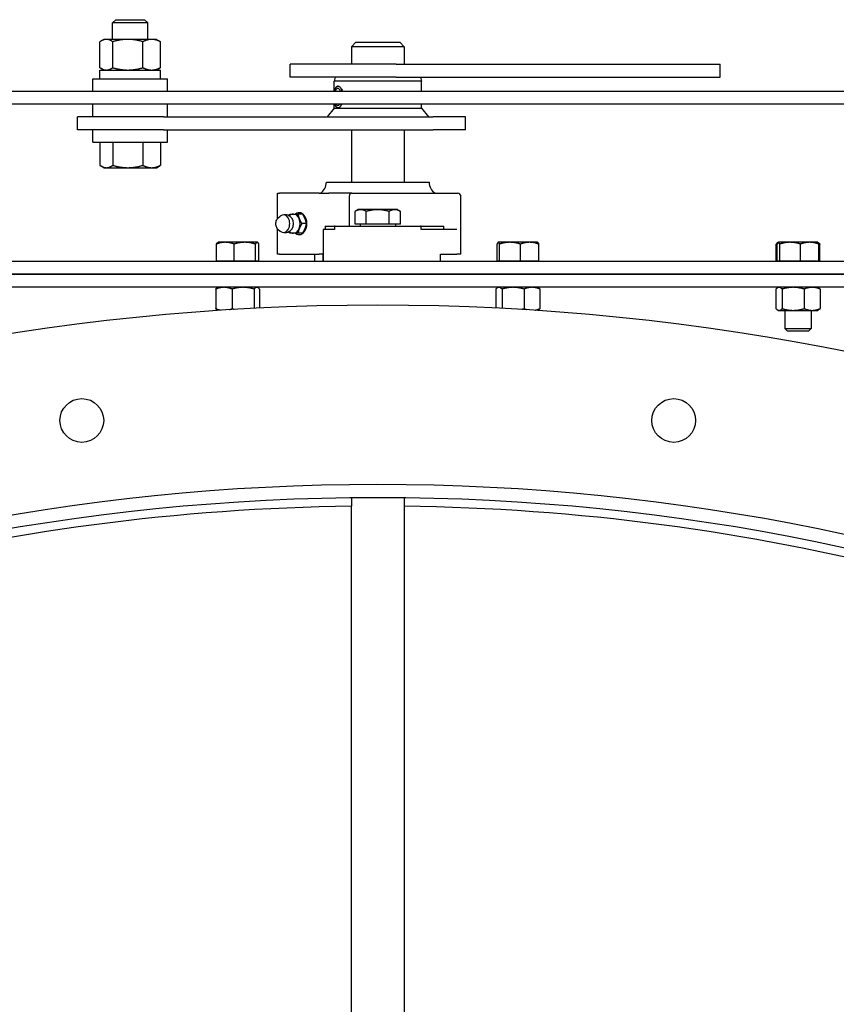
# Model space of a CAD drawing. Header units: inches. Extents: x 24 to 1128, y -69 to 748.
# Tile 591 of 656: x 512 to 523, y 638 to 652. Entities that reach past the tile are written whole.
import ezdxf

# ---------------------------------------------------------------- set-up
doc = ezdxf.new("R2010")
doc.units = ezdxf.units.IN
doc.header["$LTSCALE"] = 32
doc.header["$MEASUREMENT"] = 0
doc.layers.add('Visible (ANSI)', color=7, linetype='Continuous', lineweight=30)

msp = doc.modelspace()

# ---------------------------------------------------------------- linework, layer by layer
at = {"layer": 'Visible (ANSI)'}
for p, q in [((512.91729, 652.11653), (512.8701, 652.07076)), ((513.3701, 652.07076), (512.8701, 652.07076)), ((512.8701, 651.83553), (512.8701, 652.07076)), ((512.91729, 652.11653), (513.32291, 652.11653)), ((513.32291, 652.11653), (513.3701, 652.07076)), ((513.3701, 651.83553), (513.3701, 652.07076)), ((512.68876, 651.43102), (512.68876, 651.80204)), ((512.7451, 651.83553), (512.70648, 651.81323)), ((512.78011, 651.83553), (512.7451, 651.83553)), ((513.08713, 651.83553), (512.78011, 651.83553)), ((512.87146, 651.43102), (512.87146, 651.80204)), ((513.42712, 651.83553), (513.08713, 651.83553)), ((513.3028, 651.43102), (513.3028, 651.80204)), ((513.4951, 651.83553), (513.42712, 651.83553)), ((513.4951, 651.83553), (513.53372, 651.81323)), ((513.55143, 651.43102), (513.55143, 651.80204)), ((516.34313, 651.79353), (516.28063, 651.73103)), ((516.34313, 651.79353), (516.96813, 651.79353)), ((516.96813, 651.79353), (517.03063, 651.73103)), ((517.03063, 651.73103), (516.28063, 651.73103)), ((516.28063, 651.73103), (516.28063, 651.48103)), ((517.03063, 651.73103), (517.03063, 651.48103)), ((516.92028, 651.48103), (515.40563, 651.48103)), ((515.40563, 651.29353), (515.40563, 651.48103)), ((516.92028, 651.48103), (521.54403, 651.48103)), ((521.54403, 651.29353), (521.54403, 651.48103)), ((512.6856, 651.39753), (513.5546, 651.39753)), ((512.6856, 651.27253), (512.6856, 651.39753)), ((512.7451, 651.39753), (512.70648, 651.41983)), ((513.4951, 651.39753), (513.53372, 651.41983)), ((513.5546, 651.27253), (513.5546, 651.39753)), ((512.5886, 651.27253), (513.6516, 651.27253)), ((512.5886, 651.09553), (512.5886, 651.27253)), ((513.6516, 651.09553), (513.6516, 651.27253)), ((516.92028, 651.29353), (515.40563, 651.29353)), ((516.0457, 651.29353), (516.03063, 651.23728)), ((517.28063, 651.23728), (516.03063, 651.23728)), ((516.03063, 651.09553), (516.03063, 651.23728)), ((516.92028, 651.29353), (521.54403, 651.29353)), ((517.26556, 651.29353), (517.28063, 651.23728)), ((517.28063, 651.09553), (517.28063, 651.23728)), ((498.1201, 651.09553), (528.1201, 651.09553)), ((528.1201, 650.90803), (498.1201, 650.90803)), ((512.5886, 650.73103), (512.5886, 650.90803)), ((513.6516, 650.73103), (513.6516, 650.90803)), ((516.03063, 650.85282), (515.93376, 650.73103)), ((516.03063, 650.85282), (516.03063, 650.90803)), ((516.03063, 650.85282), (516.08516, 650.85282)), ((516.08516, 650.85282), (517.28063, 650.85282)), ((517.28063, 650.85282), (517.28063, 650.90803)), ((517.28063, 650.85282), (517.3775, 650.73103)), ((513.59474, 650.73103), (512.3701, 650.73103)), ((512.3701, 650.54353), (512.3701, 650.73103)), ((513.59474, 650.73103), (517.4467, 650.73103)), ((517.90563, 650.73103), (517.4467, 650.73103)), ((517.90563, 650.54353), (517.90563, 650.73103)), ((513.59474, 650.54353), (512.3701, 650.54353)), ((512.5886, 650.36653), (512.5886, 650.54353)), ((513.59474, 650.54353), (517.4467, 650.54353)), ((513.6516, 650.36653), (513.6516, 650.54353)), ((516.28063, 650.54353), (516.28063, 649.79353)), ((517.03063, 650.54353), (517.03063, 649.79353)), ((517.90563, 650.54353), (517.4467, 650.54353)), ((512.5886, 650.36653), (513.6516, 650.36653)), ((512.68876, 650.36653), (512.68876, 650.03602)), ((512.87146, 650.36653), (512.87146, 650.03602)), ((513.3028, 650.36653), (513.3028, 650.03602)), ((513.55143, 650.36653), (513.55143, 650.03602)), ((512.7451, 650.00253), (512.70648, 650.02483)), ((512.7451, 650.00253), (512.78011, 650.00253)), ((512.78011, 650.00253), (513.08713, 650.00253)), ((513.08713, 650.00253), (513.42712, 650.00253)), ((513.42712, 650.00253), (513.4951, 650.00253)), ((513.4951, 650.00253), (513.53372, 650.02483)), ((515.92138, 649.79353), (517.38988, 649.79353)), ((515.22165, 649.63728), (515.25094, 649.63728)), ((515.22165, 649.27137), (515.22165, 649.63728)), ((515.81662, 649.63728), (515.25094, 649.63728)), ((515.81662, 649.63728), (515.95804, 649.63728)), ((516.28672, 649.63728), (515.95804, 649.63728)), ((516.24756, 649.58728), (516.24756, 649.16853)), ((516.28672, 649.63728), (517.79313, 649.63728)), ((517.84313, 648.76853), (517.84313, 649.58728)), ((516.33088, 649.19353), (516.33088, 649.37779)), ((516.37438, 649.40291), (516.33223, 649.37857)), ((516.41104, 649.40291), (516.37438, 649.40291)), ((516.65357, 649.40291), (516.41104, 649.40291)), ((516.4912, 649.19353), (516.4912, 649.37779)), ((516.89817, 649.40291), (516.65357, 649.40291)), ((516.81595, 649.19353), (516.81595, 649.37779)), ((516.93688, 649.40291), (516.89817, 649.40291)), ((516.93688, 649.40291), (516.97903, 649.37857)), ((516.98038, 649.19353), (516.98038, 649.37779)), ((515.22914, 649.27928), (515.26144, 649.30867)), ((515.58133, 649.3407), (515.51522, 649.3407)), ((515.22165, 648.76853), (515.22165, 649.13444)), ((515.22914, 649.12653), (515.26144, 649.09714)), ((515.63759, 649.2029), (515.57148, 649.2029)), ((515.87353, 649.11853), (515.87353, 648.66853)), ((516.03541, 649.11853), (515.87353, 649.11853)), ((515.90221, 649.16853), (515.90221, 649.11853)), ((515.90221, 649.16853), (516.03541, 649.16853)), ((516.03541, 649.16853), (516.03541, 649.11853)), ((516.04651, 649.16853), (516.03541, 649.16853)), ((516.04651, 649.16853), (517.26475, 649.16853)), ((516.4912, 649.19353), (516.33088, 649.19353)), ((516.40251, 649.19353), (516.40251, 649.16853)), ((516.81595, 649.19353), (516.4912, 649.19353)), ((516.98038, 649.19353), (516.81595, 649.19353)), ((516.90876, 649.19353), (516.90876, 649.16853)), ((517.27586, 649.16853), (517.26475, 649.16853)), ((517.27586, 649.16853), (517.60012, 649.16853)), ((517.27586, 649.11853), (517.27586, 649.16853)), ((517.78474, 649.11853), (517.27586, 649.11853)), ((517.60012, 649.11853), (517.60012, 649.16853)), ((515.58133, 649.06511), (515.51522, 649.06511)), ((514.35238, 648.66853), (514.35238, 648.91144)), ((514.37463, 648.93653), (514.371, 648.93444)), ((514.47817, 648.93653), (514.37463, 648.93653)), ((514.75558, 648.93653), (514.47817, 648.93653)), ((514.60396, 648.66853), (514.60396, 648.91144)), ((514.93305, 648.93653), (514.75558, 648.93653)), ((514.90721, 648.66853), (514.90721, 648.91144)), ((514.93663, 648.93653), (514.93305, 648.93653)), ((514.93663, 648.93653), (514.94027, 648.93444)), ((514.95888, 648.66853), (514.95888, 648.91144)), ((518.35854, 648.66853), (518.35854, 648.91144)), ((518.37463, 648.93653), (518.37293, 648.93555)), ((518.37633, 648.93653), (518.37463, 648.93653)), ((518.54265, 648.93653), (518.37633, 648.93653)), ((518.39411, 648.66853), (518.39411, 648.91144)), ((518.82196, 648.93653), (518.54265, 648.93653)), ((518.6912, 648.66853), (518.6912, 648.91144)), ((518.93663, 648.93653), (518.82196, 648.93653)), ((518.93663, 648.93653), (518.93834, 648.93555)), ((518.95272, 648.66853), (518.95272, 648.91144)), ((522.34475, 648.66853), (522.34475, 648.91144)), ((522.35854, 648.66853), (522.35854, 648.91144)), ((522.37293, 648.93555), (522.36682, 648.93202)), ((522.37463, 648.93653), (522.37293, 648.93555)), ((522.37633, 648.93653), (522.37463, 648.93653)), ((522.54265, 648.93653), (522.37633, 648.93653)), ((522.39411, 648.66853), (522.39411, 648.91144)), ((522.82196, 648.93653), (522.54265, 648.93653)), ((522.6912, 648.66853), (522.6912, 648.91144)), ((522.93663, 648.93653), (522.82196, 648.93653)), ((522.93663, 648.93653), (522.93834, 648.93555)), ((522.93834, 648.93555), (522.94445, 648.93202)), ((522.95272, 648.66853), (522.95272, 648.91144)), ((522.96651, 648.66853), (522.96651, 648.91144)), ((499.15563, 648.66853), (534.15563, 648.66853)), ((514.47817, 648.66853), (514.35238, 648.66853)), ((514.37463, 648.66853), (514.37463, 648.66853)), ((514.60396, 648.66853), (514.47817, 648.66853)), ((514.75558, 648.66853), (514.60396, 648.66853)), ((514.90721, 648.66853), (514.75558, 648.66853)), ((514.93305, 648.66853), (514.90721, 648.66853)), ((514.95888, 648.66853), (514.93305, 648.66853)), ((514.93663, 648.66853), (514.93663, 648.66853)), ((515.25094, 648.76853), (515.22165, 648.76853)), ((515.25094, 648.76853), (515.81662, 648.76853)), ((515.7582, 648.66853), (515.7582, 648.76853)), ((515.87243, 648.76853), (515.81662, 648.76853)), ((515.87243, 648.76853), (515.87243, 648.66853)), ((517.55086, 648.76853), (517.78474, 648.76853)), ((517.55086, 648.66853), (517.55086, 648.76853)), ((517.55307, 648.66853), (517.55307, 648.76853)), ((517.84313, 648.76853), (517.78474, 648.76853)), ((518.37633, 648.66853), (518.35854, 648.66853)), ((518.37463, 648.66853), (518.37463, 648.66853)), ((518.39411, 648.66853), (518.37633, 648.66853)), ((518.54265, 648.66853), (518.39411, 648.66853)), ((518.6912, 648.66853), (518.54265, 648.66853)), ((518.82196, 648.66853), (518.6912, 648.66853)), ((518.95272, 648.66853), (518.82196, 648.66853)), ((518.93663, 648.66853), (518.93663, 648.66853)), ((522.35854, 648.66853), (522.34475, 648.66853)), ((522.37633, 648.66853), (522.35854, 648.66853)), ((522.37463, 648.66853), (522.37463, 648.66853)), ((522.39411, 648.66853), (522.37633, 648.66853)), ((522.54265, 648.66853), (522.39411, 648.66853)), ((522.6912, 648.66853), (522.54265, 648.66853)), ((522.82196, 648.66853), (522.6912, 648.66853)), ((522.95272, 648.66853), (522.82196, 648.66853)), ((522.93663, 648.66853), (522.93663, 648.66853)), ((522.96651, 648.66853), (522.95272, 648.66853)), ((499.15563, 648.48103), (534.15563, 648.48103)), ((533.15563, 648.48103), (500.15563, 648.48103)), ((533.15563, 648.29353), (500.15563, 648.29353)), ((514.34269, 648.26839), (514.34269, 647.98967)), ((514.37413, 648.29353), (514.36511, 648.28832)), ((514.57527, 648.26839), (514.57527, 647.98967)), ((514.88821, 648.26839), (514.88821, 647.99722)), ((514.93713, 648.29353), (514.94615, 648.28832)), ((514.96858, 648.26839), (514.96858, 648.00134)), ((518.34053, 648.26839), (518.34053, 648.00145)), ((518.37413, 648.29353), (518.36309, 648.28716)), ((518.42898, 648.26839), (518.42898, 647.99691)), ((518.74408, 648.26839), (518.74408, 647.98967)), ((518.93713, 648.29353), (518.94817, 648.28716)), ((518.97074, 648.26839), (518.97074, 647.98967)), ((522.34053, 648.26839), (522.34053, 647.98967)), ((522.37413, 648.29353), (522.36309, 648.28716)), ((522.42898, 648.26839), (522.42898, 647.98967)), ((522.74408, 648.26839), (522.74408, 647.98967)), ((522.93713, 648.29353), (522.94817, 648.28716)), ((522.97074, 648.26839), (522.97074, 647.98967)), ((514.37135, 647.96614), (514.36511, 647.96974)), ((518.93992, 647.96614), (518.94817, 647.9709)), ((522.37413, 647.96453), (522.36309, 647.9709)), ((522.37413, 647.96453), (522.38475, 647.96453)), ((522.38475, 647.96453), (522.58653, 647.96453)), ((522.46813, 647.96453), (522.46813, 647.7057)), ((522.58653, 647.96453), (522.85741, 647.96453)), ((522.84313, 647.96453), (522.84313, 647.7057)), ((522.85741, 647.96453), (522.93713, 647.96453)), ((522.93713, 647.96453), (522.94817, 647.9709)), ((522.46813, 647.7057), (522.84313, 647.7057)), ((522.50647, 647.66853), (522.46813, 647.7057)), ((522.80479, 647.66853), (522.84313, 647.7057)), ((522.80479, 647.66853), (522.50647, 647.66853)), ((516.28063, 645.29126), (516.28063, 645.16625)), ((517.03063, 645.29126), (517.03063, 645.16625)), ((516.28063, 583.42081), (516.28063, 645.16625)), ((517.03063, 645.16625), (517.03063, 583.42081))]:
    msp.add_line(p, q, dxfattribs=at)
for centre, radius in [((516.65563, 614.29353), 33.75), ((512.42985, 646.39156), 0.3125), ((520.88142, 646.39156), 0.3125), ((516.65563, 614.29353), 31.1875), ((516.65563, 614.29353), 31)]:
    msp.add_circle(centre, radius, dxfattribs=at)
for centre, radius, start, end in [((515.73388, 649.79353), 0.1875, 303.55731, 0), ((517.57738, 649.79353), 0.1875, 180, 236.44269), ((517.79313, 649.58728), 0.05, 0, 90), ((515.32625, 649.2029), 0.12795, 35.043536, 105.134486), ((515.32625, 649.2029), 0.12795, 254.865514, 324.956464), ((516.65563, 614.29353), 30.875, 90.695917, 118.010647), ((516.65563, 614.29353), 30.875, 61.989353, 89.304083)]:
    msp.add_arc(centre, radius, start, end, dxfattribs=at)
for centre, major_axis, ratio, start_param, end_param in [((516.09157, 651.01228), (0, 0.15625), 0.40848832, 0.6410601, 1.00889045), ((516.08516, 651.01228), (0, 0.1232), 0.40848832, 5.45434424, 7.11202637), ((516.09157, 651.01228), (0, 0.15625), 0.40848832, 0.0499045, 0.6410601), ((516.09157, 651.01228), (0, -0.15625), 0.40848832, 2.13270221, 2.50053255), ((516.09157, 651.01228), (0, 0.15625), 0.40848832, 2.30123975, 2.50053255), ((516.09157, 651.01228), (0, -0.15625), 0.40848832, 5.6421252, 6.23328081), ((516.08516, 651.01228), (0, -0.1232), 0.40848832, 5.72117409, 6.84519653), ((516.09157, 651.01228), (0, -0.15625), 0.40848832, 0.6410601, 0.8403529), ((515.53378, 649.2029), (0, -0.15625), 0.70710678, 5.79224464, 9.91571863), ((515.30954, 649.2029), (0, 0.12575), 0.70710678, 2.5699821, 6.85479586), ((515.45026, 649.2029), (0, 0.1378), 0.70710678, 0, 0.63680804), ((515.37863, 649.2029), (0, -0.10433), 0.70710678, 0.78949219, 2.35210046), ((515.45026, 649.2029), (0, 0.1378), 0.70710678, 5.23598776, 6.28318531), ((515.45026, 649.2029), (0, -0.1378), 0.70710678, 1.04719755, 2.0943951), ((515.55588, 649.2029), (0, -0.125), 0.70710678, 0.50126686, 2.6403258), ((515.45026, 649.2029), (0, -0.1378), 0.70710678, 5.64637727, 6.28318531), ((515.45026, 649.2029), (0, -0.1378), 0.70710678, 0, 1.04719755)]:
    msp.add_ellipse(centre, major_axis=major_axis, ratio=ratio, start_param=start_param, end_param=end_param, dxfattribs=at)
for points, weights in [([(512.78011, 651.83553), (512.73772, 651.83553), (512.68876, 651.80204)], [1, 1.0379548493, 1]), ([(512.87146, 651.80204), (512.82251, 651.83553), (512.78011, 651.83553)], [1, 1.0379548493, 1]), ([(513.08713, 651.83553), (512.98704, 651.83553), (512.87146, 651.80204)], [1, 1.0379548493, 1]), ([(513.3028, 651.80204), (513.18722, 651.83553), (513.08713, 651.83553)], [1, 1.0379548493, 1]), ([(513.42712, 651.83553), (513.36942, 651.83553), (513.3028, 651.80204)], [1, 1.0379548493, 1]), ([(513.55143, 651.80204), (513.48481, 651.83553), (513.42712, 651.83553)], [1, 1.0379548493, 1]), ([(513.53372, 651.81323), (513.54237, 651.80824), (513.55143, 651.80204)], [1.01118263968, 1.00681498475, 1]), ([(512.68876, 651.43102), (512.73772, 651.39753), (512.78011, 651.39753)], [1, 1.0379548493, 1]), ([(512.78011, 651.39753), (512.82251, 651.39753), (512.87146, 651.43102)], [1, 1.0379548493, 1]), ([(512.87146, 651.43102), (512.98704, 651.39753), (513.08713, 651.39753)], [1, 1.0379548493, 1]), ([(513.08713, 651.39753), (513.18722, 651.39753), (513.3028, 651.43102)], [1, 1.0379548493, 1]), ([(513.3028, 651.43102), (513.36942, 651.39753), (513.42712, 651.39753)], [1, 1.0379548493, 1]), ([(513.42712, 651.39753), (513.48481, 651.39753), (513.55143, 651.43102)], [1, 1.0379548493, 1]), ([(513.55143, 651.43102), (513.54237, 651.42482), (513.53372, 651.41983)], [1, 1.00681498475, 1.01118263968]), ([(512.68876, 650.03602), (512.73772, 650.00253), (512.78011, 650.00253)], [1, 1.0379548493, 1]), ([(512.78011, 650.00253), (512.82251, 650.00253), (512.87146, 650.03602)], [1, 1.0379548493, 1]), ([(512.87146, 650.03602), (512.98704, 650.00253), (513.08713, 650.00253)], [1, 1.0379548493, 1]), ([(513.08713, 650.00253), (513.18722, 650.00253), (513.3028, 650.03602)], [1, 1.0379548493, 1]), ([(513.3028, 650.03602), (513.36942, 650.00253), (513.42712, 650.00253)], [1, 1.0379548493, 1]), ([(513.42712, 650.00253), (513.48481, 650.00253), (513.55143, 650.03602)], [1, 1.0379548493, 1]), ([(513.55143, 650.03602), (513.54237, 650.02982), (513.53372, 650.02483)], [1, 1.00681498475, 1.01118263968]), ([(516.41104, 649.40291), (516.37384, 649.40291), (516.33088, 649.37779)], [1, 1.0379548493, 1]), ([(516.4912, 649.37779), (516.44824, 649.40291), (516.41104, 649.40291)], [1, 1.0379548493, 1]), ([(516.65357, 649.40291), (516.57821, 649.40291), (516.4912, 649.37779)], [1, 1.0379548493, 1]), ([(516.81595, 649.37779), (516.72893, 649.40291), (516.65357, 649.40291)], [1, 1.0379548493, 1]), ([(516.89817, 649.40291), (516.86001, 649.40291), (516.81595, 649.37779)], [1, 1.0379548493, 1]), ([(516.98038, 649.37779), (516.93632, 649.40291), (516.89817, 649.40291)], [1, 1.0379548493, 1]), ([(516.97903, 649.37857), (516.97971, 649.37818), (516.98038, 649.37779)], [1.00113553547, 1.00057652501, 1]), ([(515.38729, 649.31536), (515.39422, 649.32751), (515.40271, 649.3407)], [1.01723833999, 1.0132325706, 1]), ([(515.40271, 649.3407), (515.42416, 649.3407), (515.45026, 649.3407)], [1, 1.0379548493, 1]), ([(515.45026, 649.3407), (515.47637, 649.3407), (515.51522, 649.3407)], [1, 1.0379548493, 1]), ([(515.51522, 649.3407), (515.52159, 649.30378), (515.53465, 649.2718)], [1, 1.0379548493, 1]), ([(515.53465, 649.2718), (515.5477, 649.23983), (515.57148, 649.2029)], [1, 1.0379548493, 1]), ([(515.61816, 649.2718), (515.60511, 649.30378), (515.58133, 649.3407)], [1, 1.0379548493, 1]), ([(515.63759, 649.2029), (515.63122, 649.23983), (515.61816, 649.2718)], [1, 1.0379548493, 1]), ([(515.40271, 649.06511), (515.39422, 649.0783), (515.38729, 649.09045)], [1, 1.0132325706, 1.01723833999]), ([(515.53465, 649.13401), (515.52159, 649.10203), (515.51522, 649.06511)], [1, 1.0379548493, 1]), ([(515.57148, 649.2029), (515.5477, 649.16598), (515.53465, 649.13401)], [1, 1.0379548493, 1]), ([(515.58133, 649.06511), (515.60511, 649.10203), (515.61816, 649.13401)], [1, 1.0379548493, 1]), ([(515.61816, 649.13401), (515.63122, 649.16598), (515.63759, 649.2029)], [1, 1.0379548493, 1]), ([(515.45026, 649.06511), (515.42416, 649.06511), (515.40271, 649.06511)], [1, 1.0379548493, 1]), ([(515.51522, 649.06511), (515.47637, 649.06511), (515.45026, 649.06511)], [1, 1.0379548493, 1]), ([(514.47817, 648.93653), (514.41979, 648.93653), (514.35238, 648.91144)], [1, 1.0379548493, 1]), ([(514.35238, 648.91144), (514.3623, 648.92941), (514.371, 648.93444)], [1, 1.02689674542, 1.01567267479]), ([(514.60396, 648.91144), (514.53655, 648.93653), (514.47817, 648.93653)], [1, 1.0379548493, 1]), ([(514.75558, 648.93653), (514.68521, 648.93653), (514.60396, 648.91144)], [1, 1.0379548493, 1]), ([(514.90721, 648.91144), (514.82595, 648.93653), (514.75558, 648.93653)], [1, 1.0379548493, 1]), ([(514.93305, 648.93653), (514.92105, 648.93653), (514.90721, 648.91144)], [1, 1.0379548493, 1]), ([(514.95888, 648.91144), (514.94504, 648.93653), (514.93305, 648.93653)], [1, 1.0379548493, 1]), ([(518.37633, 648.93653), (518.36807, 648.93653), (518.35854, 648.91144)], [1, 1.0379548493, 1]), ([(518.39411, 648.91144), (518.38458, 648.93653), (518.37633, 648.93653)], [1, 1.0379548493, 1]), ([(518.54265, 648.93653), (518.47371, 648.93653), (518.39411, 648.91144)], [1, 1.0379548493, 1]), ([(518.6912, 648.91144), (518.61159, 648.93653), (518.54265, 648.93653)], [1, 1.0379548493, 1]), ([(518.82196, 648.93653), (518.76127, 648.93653), (518.6912, 648.91144)], [1, 1.0379548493, 1]), ([(518.95272, 648.91144), (518.88265, 648.93653), (518.82196, 648.93653)], [1, 1.0379548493, 1]), ([(518.93834, 648.93555), (518.94503, 648.93168), (518.95272, 648.91144)], [1.01210584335, 1.03039692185, 1]), ([(522.37099, 648.93412), (522.35872, 648.92889), (522.34475, 648.91144)], [1.01631442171, 1.02608635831, 1]), ([(522.37633, 648.93653), (522.36807, 648.93653), (522.35854, 648.91144)], [1, 1.0379548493, 1]), ([(522.39411, 648.91144), (522.38458, 648.93653), (522.37633, 648.93653)], [1, 1.0379548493, 1]), ([(522.54265, 648.93653), (522.47371, 648.93653), (522.39411, 648.91144)], [1, 1.0379548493, 1]), ([(522.6912, 648.91144), (522.61159, 648.93653), (522.54265, 648.93653)], [1, 1.0379548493, 1]), ([(522.82196, 648.93653), (522.76127, 648.93653), (522.6912, 648.91144)], [1, 1.0379548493, 1]), ([(522.95272, 648.91144), (522.88265, 648.93653), (522.82196, 648.93653)], [1, 1.0379548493, 1]), ([(522.93834, 648.93555), (522.94503, 648.93168), (522.95272, 648.91144)], [1.01210584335, 1.03039692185, 1]), ([(522.94445, 648.93202), (522.95484, 648.92602), (522.96651, 648.91144)], [1.01858235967, 1.02171554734, 1]), ([(522.96651, 648.91144), (522.95826, 648.91471), (522.95027, 648.91754)], [1, 1.00479708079, 1.00838156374]), ([(514.45898, 648.29353), (514.40501, 648.29353), (514.34269, 648.26839)], [1, 1.0379548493, 1]), ([(514.34269, 648.26839), (514.35453, 648.28221), (514.36511, 648.28832)], [1, 1.02051902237, 1.01885219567]), ([(514.57527, 648.26839), (514.51295, 648.29353), (514.45898, 648.29353)], [1, 1.0379548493, 1]), ([(514.73174, 648.29353), (514.65912, 648.29353), (514.57527, 648.26839)], [1, 1.0379548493, 1]), ([(514.88821, 648.26839), (514.80436, 648.29353), (514.73174, 648.29353)], [1, 1.0379548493, 1]), ([(514.92839, 648.29353), (514.90974, 648.29353), (514.88821, 648.26839)], [1, 1.0379548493, 1]), ([(514.96858, 648.26839), (514.94704, 648.29353), (514.92839, 648.29353)], [1, 1.0379548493, 1]), ([(518.38475, 648.29353), (518.36423, 648.29353), (518.34053, 648.26839)], [1, 1.0379548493, 1]), ([(518.42898, 648.26839), (518.40528, 648.29353), (518.38475, 648.29353)], [1, 1.0379548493, 1]), ([(518.58653, 648.29353), (518.51341, 648.29353), (518.42898, 648.26839)], [1, 1.0379548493, 1]), ([(518.74408, 648.26839), (518.65965, 648.29353), (518.58653, 648.29353)], [1, 1.0379548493, 1]), ([(518.85741, 648.29353), (518.80481, 648.29353), (518.74408, 648.26839)], [1, 1.0379548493, 1]), ([(518.97074, 648.26839), (518.91, 648.29353), (518.85741, 648.29353)], [1, 1.0379548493, 1]), ([(518.94817, 648.28716), (518.95886, 648.28099), (518.97074, 648.26839)], [1.01897229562, 1.01866543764, 1]), ([(522.38475, 648.29353), (522.36423, 648.29353), (522.34053, 648.26839)], [1, 1.0379548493, 1]), ([(522.42898, 648.26839), (522.40528, 648.29353), (522.38475, 648.29353)], [1, 1.0379548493, 1]), ([(522.58653, 648.29353), (522.51341, 648.29353), (522.42898, 648.26839)], [1, 1.0379548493, 1]), ([(522.74408, 648.26839), (522.65965, 648.29353), (522.58653, 648.29353)], [1, 1.0379548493, 1]), ([(522.85741, 648.29353), (522.80481, 648.29353), (522.74408, 648.26839)], [1, 1.0379548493, 1]), ([(522.97074, 648.26839), (522.91, 648.29353), (522.85741, 648.29353)], [1, 1.0379548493, 1]), ([(522.94817, 648.28716), (522.95886, 648.28099), (522.97074, 648.26839)], [1.01897229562, 1.01866543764, 1]), ([(514.34269, 647.98967), (514.37942, 647.97485), (514.41208, 647.96888)], [1, 1.02202817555, 1.01848699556]), ([(514.36511, 647.96974), (514.35453, 647.97585), (514.34269, 647.98967)], [1.01885219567, 1.02051902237, 1]), ([(514.53987, 647.97715), (514.55695, 647.98229), (514.57527, 647.98967)], [1.01550581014, 1.01086063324, 1]), ([(514.57527, 647.98967), (514.59088, 647.98499), (514.60579, 647.98122)], [1, 1.00685546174, 1.01123443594]), ([(518.7118, 647.98084), (518.72755, 647.98475), (518.74408, 647.98967)], [1.01168065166, 1.00720992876, 1]), ([(518.74408, 647.98967), (518.76292, 647.98187), (518.78044, 647.97658)], [1, 1.0114723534, 1.01600936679]), ([(518.90207, 647.96868), (518.93437, 647.97462), (518.97074, 647.98967)], [1.01836524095, 1.022385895, 1]), ([(518.97074, 647.98967), (518.95886, 647.97707), (518.94817, 647.9709)], [1, 1.01866543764, 1.01897229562]), ([(522.34053, 647.98967), (522.36423, 647.96453), (522.38475, 647.96453)], [1, 1.0379548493, 1]), ([(522.38475, 647.96453), (522.40528, 647.96453), (522.42898, 647.98967)], [1, 1.0379548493, 1]), ([(522.42898, 647.98967), (522.51341, 647.96453), (522.58653, 647.96453)], [1, 1.0379548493, 1]), ([(522.58653, 647.96453), (522.65965, 647.96453), (522.74408, 647.98967)], [1, 1.0379548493, 1]), ([(522.74408, 647.98967), (522.80481, 647.96453), (522.85741, 647.96453)], [1, 1.0379548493, 1]), ([(522.85741, 647.96453), (522.91, 647.96453), (522.97074, 647.98967)], [1, 1.0379548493, 1]), ([(522.97074, 647.98967), (522.95886, 647.97707), (522.94817, 647.9709)], [1, 1.01866543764, 1.01897229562])]:
    msp.add_rational_spline(points, weights, degree=2, dxfattribs=at)
for points, knots in [([(516.0534, 651.13751), (516.05615, 651.1451), (516.05946, 651.15161), (516.06948, 651.16457), (516.07711, 651.16853), (516.08516, 651.16853)], [1.558374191, 1.558374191, 1.558374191, 1.558374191, 1.652058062, 1.652058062, 1.802233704, 1.802233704, 1.802233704, 1.802233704]), ([(516.08516, 651.16853), (516.09321, 651.16853), (516.10271, 651.16457), (516.11821, 651.15161), (516.12418, 651.1451), (516.12974, 651.13751)], [1.802233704, 1.802233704, 1.802233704, 1.802233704, 1.952409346, 1.952409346, 2.046093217, 2.046093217, 2.046093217, 2.046093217]), ([(516.12974, 651.13751), (516.13309, 651.13293), (516.1363, 651.12797), (516.14384, 651.11478), (516.14822, 651.10557), (516.15206, 651.09551)], [2.046093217, 2.046093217, 2.046093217, 2.046093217, 2.102584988, 2.102584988, 2.189299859, 2.189299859, 2.189299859, 2.189299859]), ([(516.08516, 650.85603), (516.07711, 650.85603), (516.06948, 650.85999), (516.05946, 650.87295), (516.05615, 650.87946), (516.0534, 650.88705)], [0.600744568, 0.600744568, 0.600744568, 0.600744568, 0.75092021, 0.75092021, 0.844604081, 0.844604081, 0.844604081, 0.844604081]), ([(516.12974, 650.88705), (516.12418, 650.87946), (516.11821, 650.87295), (516.10271, 650.85999), (516.09321, 650.85603), (516.08516, 650.85603)], [2.759863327, 2.759863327, 2.759863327, 2.759863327, 2.853547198, 2.853547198, 3.00372284, 3.00372284, 3.00372284, 3.00372284]), ([(516.14267, 650.90804), (516.14156, 650.90588), (516.14042, 650.9038), (516.1363, 650.89659), (516.13309, 650.89163), (516.12974, 650.88705)], [2.6815893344, 2.6815893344, 2.6815893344, 2.6815893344, 2.7033715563, 2.7033715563, 2.7598633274, 2.7598633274, 2.7598633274, 2.7598633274]), ([(516.28672, 649.63728), (516.28171, 649.63728), (516.27579, 649.63575), (516.26672, 649.63074), (516.26189, 649.62651), (516.25521, 649.61761), (516.25209, 649.61149), (516.24862, 649.60026), (516.24756, 649.59325), (516.24756, 649.58728)], [-0.198415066, -0.198415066, -0.198415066, -0.198415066, -0.144401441, -0.144401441, -0.093393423, -0.093393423, -0.045517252, -0.045517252, 0, 0, 0, 0]), ([(515.22914, 649.12653), (515.22313, 649.13199), (515.21787, 649.13871), (515.20906, 649.15414), (515.20558, 649.16289), (515.20078, 649.18146), (515.19949, 649.19127), (515.19921, 649.21096), (515.20022, 649.22083), (515.20449, 649.23966), (515.20774, 649.24863), (515.21623, 649.26473), (515.22145, 649.27188), (515.22803, 649.27826), (515.22858, 649.27878), (515.22914, 649.27928)], [1.6188081, 1.6188081, 1.6188081, 1.6188081, 1.93911213, 1.93911213, 2.26780621, 2.26780621, 2.59799076, 2.59799076, 2.92809932, 2.92809932, 3.25829127, 3.25829127, 3.58739104, 3.58739104, 3.61717965, 3.61717965, 3.61717965, 3.61717965]), ([(515.39275, 649.31401), (515.39275, 649.31401), (515.39246, 649.31377), (515.3917, 649.31327), (515.39153, 649.31317), (515.39135, 649.31306)], [3.669506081, 3.669506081, 3.669506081, 3.669506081, 3.759449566, 3.759449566, 3.780602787, 3.780602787, 3.780602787, 3.780602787]), ([(515.39135, 649.09275), (515.39153, 649.09264), (515.3917, 649.09254), (515.39246, 649.09204), (515.39275, 649.0918), (515.39275, 649.0918)], [1.455384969, 1.455384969, 1.455384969, 1.455384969, 1.47653819, 1.47653819, 1.566481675, 1.566481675, 1.566481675, 1.566481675])]:
    msp.add_open_spline(points, degree=3, knots=knots, dxfattribs=at)

doc.saveas('drawing.dxf')
